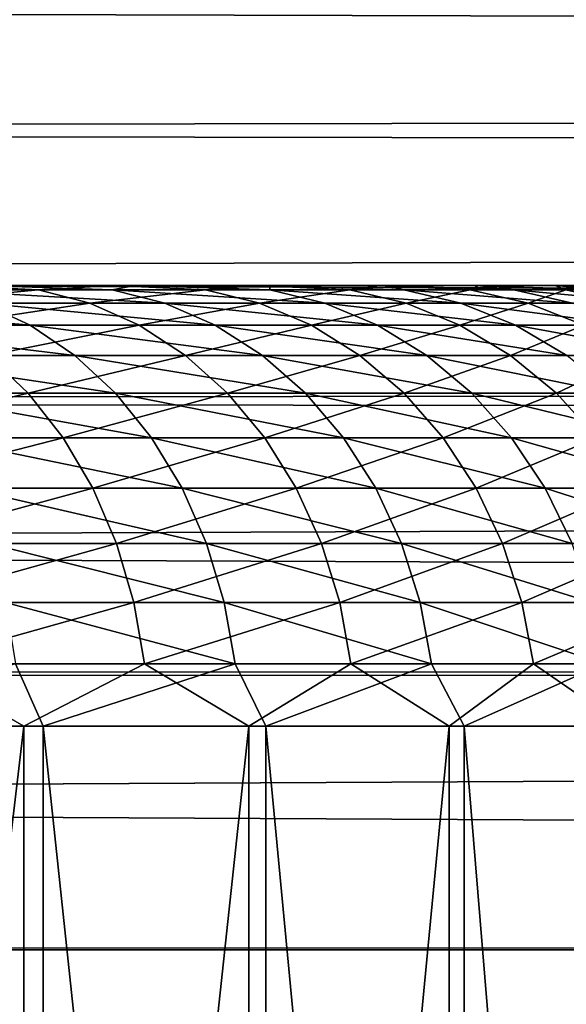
# Model space of a CAD drawing. Header units: millimetres. Extents: x -165 to 184, y -135 to 242.
# Tile 257 of 307: x 106.4 to 107.64, y 4.57 to 6.8. Entities that reach past the tile are written whole.
import ezdxf

# ---------------------------------------------------------------- set-up
doc = ezdxf.new("R2010")
doc.units = ezdxf.units.MM
doc.header["$LTSCALE"] = 81.481481
for name, color, linetype in [('224', 7, 'CONTINUOUS'), ('226', 7, 'CONTINUOUS'), ('227', 7, 'CONTINUOUS'), ('261', 7, 'CONTINUOUS'), ('263', 7, 'CONTINUOUS')]:
    doc.layers.add(name, color=color, linetype=linetype)

msp = doc.modelspace()

# ---------------------------------------------------------------- linework, layer by layer
at = {"layer": '224', "linetype": 'CONTINUOUS'}
for points in [[(98.628, 6.2, -8.9984), (97.9585, 6.2, -8.9606), (106.6615, 6.2, 4.3815), (98.628, 6.2, -8.9984)], [(106.6615, 6.2, 4.3815), (97.9585, 6.2, -8.9606), (106.3135, 6.2, 4.9546), (106.6615, 6.2, 4.3815)], [(99.2983, 6.2, -8.9862), (98.628, 6.2, -8.9984), (106.9658, 6.2, 3.7841), (99.2983, 6.2, -8.9862)], [(106.9658, 6.2, 3.7841), (98.628, 6.2, -8.9984), (106.6615, 6.2, 4.3815), (106.9658, 6.2, 3.7841)], [(99.966, 6.2, -8.9242), (99.2983, 6.2, -8.9862), (107.2249, 6.2, 3.1657), (99.966, 6.2, -8.9242)], [(107.2249, 6.2, 3.1657), (99.2983, 6.2, -8.9862), (106.9658, 6.2, 3.7841), (107.2249, 6.2, 3.1657)], [(100.6139, 6.2, -8.8153), (99.966, 6.2, -8.9242), (107.4371, 6.2, 2.5299), (100.6139, 6.2, -8.8153)], [(107.4371, 6.2, 2.5299), (99.966, 6.2, -8.9242), (107.2249, 6.2, 3.1657), (107.4371, 6.2, 2.5299)], [(101.2776, 6.2, -8.6523), (100.6139, 6.2, -8.8153), (107.4371, 6.2, 2.5299), (101.2776, 6.2, -8.6523)], [(101.9343, 6.2, -8.4366), (101.2776, 6.2, -8.6523), (107.6161, 6.2, 1.8102), (101.9343, 6.2, -8.4366)], [(107.6161, 6.2, 1.8102), (101.2776, 6.2, -8.6523), (107.4371, 6.2, 2.5299), (107.6161, 6.2, 1.8102)], [(102.5724, 6.2, -8.1713), (101.9343, 6.2, -8.4366), (107.7352, 6.2, 1.0777), (102.5724, 6.2, -8.1713)], [(107.7352, 6.2, 1.0777), (101.9343, 6.2, -8.4366), (107.6161, 6.2, 1.8102), (107.7352, 6.2, 1.0777)], [(103.1884, 6.2, -7.8576), (102.5724, 6.2, -8.1713), (107.7934, 6.2, 0.3437), (103.1884, 6.2, -7.8576)], [(107.7934, 6.2, 0.3437), (102.5724, 6.2, -8.1713), (107.7352, 6.2, 1.0777), (107.7934, 6.2, 0.3437)], [(103.7789, 6.2, -7.4974), (103.1884, 6.2, -7.8576), (107.7917, 6.2, -0.3871), (103.7789, 6.2, -7.4974)], [(107.7917, 6.2, -0.3871), (103.1884, 6.2, -7.8576), (107.7934, 6.2, 0.3437), (107.7917, 6.2, -0.3871)], [(104.3408, 6.2, -7.0922), (103.7789, 6.2, -7.4974), (107.7312, 6.2, -1.1103), (104.3408, 6.2, -7.0922)], [(107.7312, 6.2, -1.1103), (103.7789, 6.2, -7.4974), (107.7917, 6.2, -0.3871), (107.7312, 6.2, -1.1103)], [(104.8707, 6.2, -6.6443), (104.3408, 6.2, -7.0922), (107.6137, 6.2, -1.8216), (104.8707, 6.2, -6.6443)], [(107.6137, 6.2, -1.8216), (104.3408, 6.2, -7.0922), (107.7312, 6.2, -1.1103), (107.6137, 6.2, -1.8216)], [(105.3657, 6.2, -6.1556), (104.8707, 6.2, -6.6443), (107.4409, 6.2, -2.517), (105.3657, 6.2, -6.1556)], [(107.4409, 6.2, -2.517), (104.8707, 6.2, -6.6443), (107.6137, 6.2, -1.8216), (107.4409, 6.2, -2.517)], [(105.8227, 6.2, -5.6287), (105.3657, 6.2, -6.1556), (107.2147, 6.2, -3.1927), (105.8227, 6.2, -5.6287)], [(107.2147, 6.2, -3.1927), (105.3657, 6.2, -6.1556), (107.4409, 6.2, -2.517), (107.2147, 6.2, -3.1927)], [(106.2388, 6.2, -5.0661), (105.8227, 6.2, -5.6287), (106.9373, 6.2, -3.845), (106.2388, 6.2, -5.0661)], [(106.9373, 6.2, -3.845), (105.8227, 6.2, -5.6287), (107.2147, 6.2, -3.1927), (106.9373, 6.2, -3.845)], [(106.6112, 6.2, -4.4705), (106.2388, 6.2, -5.0661), (106.9373, 6.2, -3.845), (106.6112, 6.2, -4.4705)]]:
    msp.add_3dface(points, dxfattribs=at)
at = {"layer": '226', "linetype": 'CONTINUOUS'}
for points in [[(106.4092, 0.45, -6.4885), (105.8474, 0.45, -7.0947), (106.4092, 5.2, -6.4885), (106.4092, 0.45, -6.4885)], [(106.4092, 5.2, -6.4885), (105.8474, 0.45, -7.0947), (105.8474, 5.2, -7.0947), (106.4092, 5.2, -6.4885)], [(105.8947, 0.45, 7.0474), (106.4524, 0.45, 6.4374), (105.8947, 5.2, 7.0474), (105.8947, 0.45, 7.0474)], [(105.8947, 5.2, 7.0474), (106.4524, 0.45, 6.4374), (106.4524, 5.2, 6.4374), (105.8947, 5.2, 7.0474)], [(106.919, 0.45, -5.838), (106.4092, 0.45, -6.4885), (106.919, 5.2, -5.838), (106.919, 0.45, -5.838)], [(106.919, 5.2, -5.838), (106.4092, 0.45, -6.4885), (106.4092, 5.2, -6.4885), (106.919, 5.2, -5.838)], [(106.4524, 0.45, 6.4374), (106.9579, 0.45, 5.7835), (106.4524, 5.2, 6.4374), (106.4524, 0.45, 6.4374)], [(106.4524, 5.2, 6.4374), (106.9579, 0.45, 5.7835), (106.9579, 5.2, 5.7835), (106.4524, 5.2, 6.4374)], [(107.3734, 0.45, -5.1476), (106.919, 0.45, -5.838), (107.3734, 5.2, -5.1476), (107.3734, 0.45, -5.1476)], [(107.3734, 5.2, -5.1476), (106.919, 0.45, -5.838), (106.919, 5.2, -5.838), (107.3734, 5.2, -5.1476)], [(106.9579, 0.45, 5.7835), (107.4076, 0.45, 5.0901), (106.9579, 5.2, 5.7835), (106.9579, 0.45, 5.7835)], [(106.9579, 5.2, 5.7835), (107.4076, 0.45, 5.0901), (107.4076, 5.2, 5.0901), (106.9579, 5.2, 5.7835)], [(107.7692, 0.45, -4.422), (107.3734, 0.45, -5.1476), (107.7692, 5.2, -4.422), (107.7692, 0.45, -4.422)], [(107.7692, 5.2, -4.422), (107.3734, 0.45, -5.1476), (107.3734, 5.2, -5.1476), (107.7692, 5.2, -4.422)], [(107.4076, 0.45, 5.0901), (107.7986, 0.45, 4.3619), (107.4076, 5.2, 5.0901), (107.4076, 0.45, 5.0901)], [(107.4076, 5.2, 5.0901), (107.7986, 0.45, 4.3619), (107.7986, 5.2, 4.3619), (107.4076, 5.2, 5.0901)]]:
    msp.add_3dface(points, dxfattribs=at)
at = {"layer": '227', "linetype": 'CONTINUOUS'}
for points in [[(106.0136, 6.1898, -5.6165), (106.2388, 6.2, -5.0661), (106.4422, 6.1898, -5.0179), (106.0136, 6.1898, -5.6165)], [(106.0136, 6.1898, -5.6165), (106.4422, 6.1898, -5.0179), (106.1237, 6.1595, -5.7023), (106.0136, 6.1898, -5.6165)], [(106.4422, 6.1898, -5.0179), (106.5588, 6.1595, -5.0945), (106.1237, 6.1595, -5.7023), (106.4422, 6.1898, -5.0179)], [(106.6095, 6.1898, 4.7532), (106.3135, 6.2, 4.9546), (106.2017, 6.1898, 5.3662), (106.6095, 6.1898, 4.7532)], [(106.6095, 6.1898, 4.7532), (106.2017, 6.1898, 5.3662), (106.7288, 6.1595, 4.8258), (106.6095, 6.1898, 4.7532)], [(106.2017, 6.1898, 5.3662), (106.3147, 6.1595, 5.4481), (106.7288, 6.1595, 4.8258), (106.2017, 6.1898, 5.3662)], [(106.2388, 6.2, -5.0661), (106.6112, 6.2, -4.4705), (106.4422, 6.1898, -5.0179), (106.2388, 6.2, -5.0661)], [(106.6615, 6.2, 4.3815), (106.3135, 6.2, 4.9546), (106.6095, 6.1898, 4.7532), (106.6615, 6.2, 4.3815)], [(106.4422, 6.1898, -5.0179), (106.6112, 6.2, -4.4705), (106.8212, 6.1898, -4.3867), (106.4422, 6.1898, -5.0179)], [(106.4422, 6.1898, -5.0179), (106.8212, 6.1898, -4.3867), (106.5588, 6.1595, -5.0945), (106.4422, 6.1898, -5.0179)], [(106.8212, 6.1898, -4.3867), (106.9436, 6.1595, -4.4536), (106.5588, 6.1595, -5.0945), (106.8212, 6.1898, -4.3867)], [(106.9667, 6.1898, 4.1094), (106.6615, 6.2, 4.3815), (106.6095, 6.1898, 4.7532), (106.9667, 6.1898, 4.1094)], [(106.9667, 6.1898, 4.1094), (106.6095, 6.1898, 4.7532), (107.0914, 6.1595, 4.1721), (106.9667, 6.1898, 4.1094)], [(106.6095, 6.1898, 4.7532), (106.7288, 6.1595, 4.8258), (107.0914, 6.1595, 4.1721), (106.6095, 6.1898, 4.7532)], [(106.6112, 6.2, -4.4705), (106.9373, 6.2, -3.845), (106.8212, 6.1898, -4.3867), (106.6112, 6.2, -4.4705)], [(106.9658, 6.2, 3.7841), (106.6615, 6.2, 4.3815), (106.9667, 6.1898, 4.1094), (106.9658, 6.2, 3.7841)], [(106.8212, 6.1898, -4.3867), (106.9373, 6.2, -3.845), (107.1481, 6.1898, -3.727), (106.8212, 6.1898, -4.3867)], [(106.8212, 6.1898, -4.3867), (107.1481, 6.1898, -3.727), (106.9436, 6.1595, -4.4536), (106.8212, 6.1898, -4.3867)], [(106.9373, 6.2, -3.845), (107.2147, 6.2, -3.1927), (107.1481, 6.1898, -3.727), (106.9373, 6.2, -3.845)], [(107.1481, 6.1898, -3.727), (107.2756, 6.1595, -3.7839), (106.9436, 6.1595, -4.4536), (107.1481, 6.1898, -3.727)], [(107.2249, 6.2, 3.1657), (106.9658, 6.2, 3.7841), (107.2709, 6.1898, 3.4389), (107.2249, 6.2, 3.1657)], [(107.2709, 6.1898, 3.4389), (106.9658, 6.2, 3.7841), (106.9667, 6.1898, 4.1094), (107.2709, 6.1898, 3.4389)], [(107.2709, 6.1898, 3.4389), (106.9667, 6.1898, 4.1094), (107.4002, 6.1595, 3.4914), (107.2709, 6.1898, 3.4389)], [(106.9667, 6.1898, 4.1094), (107.0914, 6.1595, 4.1721), (107.4002, 6.1595, 3.4914), (106.9667, 6.1898, 4.1094)], [(107.1481, 6.1898, -3.727), (107.2147, 6.2, -3.1927), (107.421, 6.1898, -3.0432), (107.1481, 6.1898, -3.727)], [(107.1481, 6.1898, -3.727), (107.421, 6.1898, -3.0432), (107.2756, 6.1595, -3.7839), (107.1481, 6.1898, -3.727)], [(107.2147, 6.2, -3.1927), (107.4409, 6.2, -2.517), (107.421, 6.1898, -3.0432), (107.2147, 6.2, -3.1927)], [(107.4371, 6.2, 2.5299), (107.2249, 6.2, 3.1657), (107.5201, 6.1898, 2.7461), (107.4371, 6.2, 2.5299)], [(107.5201, 6.1898, 2.7461), (107.2249, 6.2, 3.1657), (107.2709, 6.1898, 3.4389), (107.5201, 6.1898, 2.7461)], [(107.5201, 6.1898, 2.7461), (107.2709, 6.1898, 3.4389), (107.6532, 6.1595, 2.7881), (107.5201, 6.1898, 2.7461)], [(107.2709, 6.1898, 3.4389), (107.4002, 6.1595, 3.4914), (107.6532, 6.1595, 2.7881), (107.2709, 6.1898, 3.4389)], [(107.421, 6.1898, -3.0432), (107.5526, 6.1595, -3.0896), (107.2756, 6.1595, -3.7839), (107.421, 6.1898, -3.0432)], [(107.421, 6.1898, -3.0432), (107.4409, 6.2, -2.517), (107.6379, 6.1898, -2.3396), (107.421, 6.1898, -3.0432)], [(107.421, 6.1898, -3.0432), (107.6379, 6.1898, -2.3396), (107.5526, 6.1595, -3.0896), (107.421, 6.1898, -3.0432)], [(107.6161, 6.2, 1.8102), (107.4371, 6.2, 2.5299), (107.7128, 6.1898, 2.0356), (107.6161, 6.2, 1.8102)], [(107.7128, 6.1898, 2.0356), (107.4371, 6.2, 2.5299), (107.5201, 6.1898, 2.7461), (107.7128, 6.1898, 2.0356)], [(107.4409, 6.2, -2.517), (107.6137, 6.2, -1.8216), (107.6379, 6.1898, -2.3396), (107.4409, 6.2, -2.517)], [(107.7128, 6.1898, 2.0356), (107.5201, 6.1898, 2.7461), (107.8489, 6.1595, 2.0666), (107.7128, 6.1898, 2.0356)], [(107.5201, 6.1898, 2.7461), (107.6532, 6.1595, 2.7881), (107.8489, 6.1595, 2.0666), (107.5201, 6.1898, 2.7461)], [(107.6379, 6.1898, -2.3396), (107.7728, 6.1595, -2.3753), (107.5526, 6.1595, -3.0896), (107.6379, 6.1898, -2.3396)], [(107.6137, 6.2, -1.8216), (107.7312, 6.2, -1.1103), (107.7975, 6.1898, -1.6209), (107.6137, 6.2, -1.8216)], [(107.6379, 6.1898, -2.3396), (107.6137, 6.2, -1.8216), (107.7975, 6.1898, -1.6209), (107.6379, 6.1898, -2.3396)], [(107.7352, 6.2, 1.0777), (107.6161, 6.2, 1.8102), (107.8477, 6.1898, 1.3118), (107.7352, 6.2, 1.0777)], [(107.8477, 6.1898, 1.3118), (107.6161, 6.2, 1.8102), (107.7128, 6.1898, 2.0356), (107.8477, 6.1898, 1.3118)], [(107.6379, 6.1898, -2.3396), (107.7975, 6.1898, -1.6209), (107.7728, 6.1595, -2.3753), (107.6379, 6.1898, -2.3396)], [(105.9536, 6.1095, 6.1221), (106.4231, 6.1095, 5.5266), (105.852, 6.1595, 6.0351), (105.9536, 6.1095, 6.1221)], [(105.852, 6.1595, 6.0351), (106.4231, 6.1095, 5.5266), (106.3147, 6.1595, 5.4481), (105.852, 6.1595, 6.0351)], [(106.5588, 6.1595, -5.0945), (106.2293, 6.1095, -5.7845), (106.1237, 6.1595, -5.7023), (106.5588, 6.1595, -5.0945)], [(106.6707, 6.1095, -5.1679), (106.2293, 6.1095, -5.7845), (106.5588, 6.1595, -5.0945), (106.6707, 6.1095, -5.1679)], [(106.4231, 6.1095, 5.5266), (106.8431, 6.1095, 4.8953), (106.3147, 6.1595, 5.4481), (106.4231, 6.1095, 5.5266)], [(106.3147, 6.1595, 5.4481), (106.8431, 6.1095, 4.8953), (106.7288, 6.1595, 4.8258), (106.3147, 6.1595, 5.4481)], [(106.9436, 6.1595, -4.4536), (106.6707, 6.1095, -5.1679), (106.5588, 6.1595, -5.0945), (106.9436, 6.1595, -4.4536)], [(107.061, 6.1095, -4.5178), (106.6707, 6.1095, -5.1679), (106.9436, 6.1595, -4.4536), (107.061, 6.1095, -4.5178)], [(106.8431, 6.1095, 4.8953), (107.2109, 6.1095, 4.2323), (106.7288, 6.1595, 4.8258), (106.8431, 6.1095, 4.8953)], [(106.7288, 6.1595, 4.8258), (107.2109, 6.1095, 4.2323), (107.0914, 6.1595, 4.1721), (106.7288, 6.1595, 4.8258)], [(107.2756, 6.1595, -3.7839), (107.061, 6.1095, -4.5178), (106.9436, 6.1595, -4.4536), (107.2756, 6.1595, -3.7839)], [(107.3977, 6.1095, -3.8384), (107.061, 6.1095, -4.5178), (107.2756, 6.1595, -3.7839), (107.3977, 6.1095, -3.8384)], [(107.2109, 6.1095, 4.2323), (107.5242, 6.1095, 3.5417), (107.0914, 6.1595, 4.1721), (107.2109, 6.1095, 4.2323)], [(107.0914, 6.1595, 4.1721), (107.5242, 6.1095, 3.5417), (107.4002, 6.1595, 3.4914), (107.0914, 6.1595, 4.1721)], [(107.5526, 6.1595, -3.0896), (107.3977, 6.1095, -3.8384), (107.2756, 6.1595, -3.7839), (107.5526, 6.1595, -3.0896)], [(107.6787, 6.1095, -3.1342), (107.3977, 6.1095, -3.8384), (107.5526, 6.1595, -3.0896), (107.6787, 6.1095, -3.1342)], [(107.5242, 6.1095, 3.5417), (107.7809, 6.1095, 2.8282), (107.4002, 6.1595, 3.4914), (107.5242, 6.1095, 3.5417)], [(107.4002, 6.1595, 3.4914), (107.7809, 6.1095, 2.8282), (107.6532, 6.1595, 2.7881), (107.4002, 6.1595, 3.4914)], [(107.7728, 6.1595, -2.3753), (107.6787, 6.1095, -3.1342), (107.5526, 6.1595, -3.0896), (107.7728, 6.1595, -2.3753)], [(106.0489, 6.041, 6.2036), (106.5245, 6.041, 5.6002), (105.9536, 6.1095, 6.1221), (106.0489, 6.041, 6.2036)], [(105.9536, 6.1095, 6.1221), (106.5245, 6.041, 5.6002), (106.4231, 6.1095, 5.5266), (105.9536, 6.1095, 6.1221)], [(106.6707, 6.1095, -5.1679), (106.3282, 6.041, -5.8615), (106.2293, 6.1095, -5.7845), (106.6707, 6.1095, -5.1679)], [(106.7754, 6.041, -5.2367), (106.3282, 6.041, -5.8615), (106.6707, 6.1095, -5.1679), (106.7754, 6.041, -5.2367)], [(106.5245, 6.041, 5.6002), (106.9501, 6.041, 4.9605), (106.4231, 6.1095, 5.5266), (106.5245, 6.041, 5.6002)], [(106.4231, 6.1095, 5.5266), (106.9501, 6.041, 4.9605), (106.8431, 6.1095, 4.8953), (106.4231, 6.1095, 5.5266)], [(107.061, 6.1095, -4.5178), (106.7754, 6.041, -5.2367), (106.6707, 6.1095, -5.1679), (107.061, 6.1095, -4.5178)], [(107.171, 6.041, -4.578), (106.7754, 6.041, -5.2367), (107.061, 6.1095, -4.5178), (107.171, 6.041, -4.578)], [(106.9501, 6.041, 4.9605), (107.3228, 6.041, 4.2886), (106.8431, 6.1095, 4.8953), (106.9501, 6.041, 4.9605)], [(106.8431, 6.1095, 4.8953), (107.3228, 6.041, 4.2886), (107.2109, 6.1095, 4.2323), (106.8431, 6.1095, 4.8953)], [(107.3977, 6.1095, -3.8384), (107.171, 6.041, -4.578), (107.061, 6.1095, -4.5178), (107.3977, 6.1095, -3.8384)], [(107.5122, 6.041, -3.8895), (107.171, 6.041, -4.578), (107.3977, 6.1095, -3.8384), (107.5122, 6.041, -3.8895)], [(107.3228, 6.041, 4.2886), (107.6403, 6.041, 3.5889), (107.2109, 6.1095, 4.2323), (107.3228, 6.041, 4.2886)], [(107.2109, 6.1095, 4.2323), (107.6403, 6.041, 3.5889), (107.5242, 6.1095, 3.5417), (107.2109, 6.1095, 4.2323)], [(107.6787, 6.1095, -3.1342), (107.5122, 6.041, -3.8895), (107.3977, 6.1095, -3.8384), (107.6787, 6.1095, -3.1342)], [(107.7969, 6.041, -3.1759), (107.5122, 6.041, -3.8895), (107.6787, 6.1095, -3.1342), (107.7969, 6.041, -3.1759)], [(107.6403, 6.041, 3.5889), (107.9004, 6.041, 2.8659), (107.5242, 6.1095, 3.5417), (107.6403, 6.041, 3.5889)], [(107.5242, 6.1095, 3.5417), (107.9004, 6.041, 2.8659), (107.7809, 6.1095, 2.8282), (107.5242, 6.1095, 3.5417)], [(106.4184, 5.9554, -5.9317), (105.9164, 5.9554, -6.5255), (106.3282, 6.041, -5.8615), (106.4184, 5.9554, -5.9317)], [(106.1357, 5.9554, 6.2779), (106.6171, 5.9554, 5.6673), (106.0489, 6.041, 6.2036), (106.1357, 5.9554, 6.2779)], [(106.0489, 6.041, 6.2036), (106.6171, 5.9554, 5.6673), (106.5245, 6.041, 5.6002), (106.0489, 6.041, 6.2036)], [(106.7754, 6.041, -5.2367), (106.4184, 5.9554, -5.9317), (106.3282, 6.041, -5.8615), (106.7754, 6.041, -5.2367)], [(106.871, 5.9554, -5.2994), (106.4184, 5.9554, -5.9317), (106.7754, 6.041, -5.2367), (106.871, 5.9554, -5.2994)], [(106.6171, 5.9554, 5.6673), (107.0477, 5.9554, 5.0199), (106.5245, 6.041, 5.6002), (106.6171, 5.9554, 5.6673)], [(106.5245, 6.041, 5.6002), (107.0477, 5.9554, 5.0199), (106.9501, 6.041, 4.9605), (106.5245, 6.041, 5.6002)], [(107.171, 6.041, -4.578), (106.871, 5.9554, -5.2994), (106.7754, 6.041, -5.2367), (107.171, 6.041, -4.578)], [(107.2712, 5.9554, -4.6328), (106.871, 5.9554, -5.2994), (107.171, 6.041, -4.578), (107.2712, 5.9554, -4.6328)], [(107.0477, 5.9554, 5.0199), (107.4249, 5.9554, 4.34), (106.9501, 6.041, 4.9605), (107.0477, 5.9554, 5.0199)], [(106.9501, 6.041, 4.9605), (107.4249, 5.9554, 4.34), (107.3228, 6.041, 4.2886), (106.9501, 6.041, 4.9605)], [(107.5122, 6.041, -3.8895), (107.2712, 5.9554, -4.6328), (107.171, 6.041, -4.578), (107.5122, 6.041, -3.8895)], [(107.6166, 5.9554, -3.9361), (107.2712, 5.9554, -4.6328), (107.5122, 6.041, -3.8895), (107.6166, 5.9554, -3.9361)], [(107.4249, 5.9554, 4.34), (107.7462, 5.9554, 3.6319), (107.3228, 6.041, 4.2886), (107.4249, 5.9554, 4.34)], [(107.3228, 6.041, 4.2886), (107.7462, 5.9554, 3.6319), (107.6403, 6.041, 3.5889), (107.3228, 6.041, 4.2886)], [(107.7969, 6.041, -3.1759), (107.6166, 5.9554, -3.9361), (107.5122, 6.041, -3.8895), (107.7969, 6.041, -3.1759)], [(107.9047, 5.9554, -3.2139), (107.6166, 5.9554, -3.9361), (107.7969, 6.041, -3.1759), (107.9047, 5.9554, -3.2139)], [(106.4184, 5.9554, -5.9317), (105.9908, 5.8543, -6.5937), (105.9164, 5.9554, -6.5255), (106.4184, 5.9554, -5.9317)], [(106.498, 5.8543, -5.9937), (105.9908, 5.8543, -6.5937), (106.4184, 5.9554, -5.9317), (106.498, 5.8543, -5.9937)], [(106.2124, 5.8543, 6.3436), (106.6988, 5.8543, 5.7265), (106.1357, 5.9554, 6.2779), (106.2124, 5.8543, 6.3436)], [(106.1357, 5.9554, 6.2779), (106.6988, 5.8543, 5.7265), (106.6171, 5.9554, 5.6673), (106.1357, 5.9554, 6.2779)], [(106.871, 5.9554, -5.2994), (106.498, 5.8543, -5.9937), (106.4184, 5.9554, -5.9317), (106.871, 5.9554, -5.2994)], [(106.9553, 5.8543, -5.3548), (106.498, 5.8543, -5.9937), (106.871, 5.9554, -5.2994), (106.9553, 5.8543, -5.3548)], [(106.6988, 5.8543, 5.7265), (107.134, 5.8543, 5.0724), (106.6171, 5.9554, 5.6673), (106.6988, 5.8543, 5.7265)], [(106.6171, 5.9554, 5.6673), (107.134, 5.8543, 5.0724), (107.0477, 5.9554, 5.0199), (106.6171, 5.9554, 5.6673)], [(107.2712, 5.9554, -4.6328), (106.9553, 5.8543, -5.3548), (106.871, 5.9554, -5.2994), (107.2712, 5.9554, -4.6328)], [(107.3598, 5.8543, -4.6812), (106.9553, 5.8543, -5.3548), (107.2712, 5.9554, -4.6328), (107.3598, 5.8543, -4.6812)], [(107.134, 5.8543, 5.0724), (107.5151, 5.8543, 4.3853), (107.0477, 5.9554, 5.0199), (107.134, 5.8543, 5.0724)], [(107.0477, 5.9554, 5.0199), (107.5151, 5.8543, 4.3853), (107.4249, 5.9554, 4.34), (107.0477, 5.9554, 5.0199)], [(107.6166, 5.9554, -3.9361), (107.3598, 5.8543, -4.6812), (107.2712, 5.9554, -4.6328), (107.6166, 5.9554, -3.9361)], [(107.7087, 5.8543, -3.9773), (107.3598, 5.8543, -4.6812), (107.6166, 5.9554, -3.9361), (107.7087, 5.8543, -3.9773)], [(107.5151, 5.8543, 4.3853), (107.8397, 5.8543, 3.6698), (107.4249, 5.9554, 4.34), (107.5151, 5.8543, 4.3853)], [(107.4249, 5.9554, 4.34), (107.8397, 5.8543, 3.6698), (107.7462, 5.9554, 3.6319), (107.4249, 5.9554, 4.34)], [(107.9047, 5.9554, -3.2139), (107.7087, 5.8543, -3.9773), (107.6166, 5.9554, -3.9361), (107.9047, 5.9554, -3.2139)], [(106.498, 5.8543, -5.9937), (106.0538, 5.7399, -6.6515), (105.9908, 5.8543, -6.5937), (106.498, 5.8543, -5.9937)], [(106.5655, 5.7399, -6.0462), (106.0538, 5.7399, -6.6515), (106.498, 5.8543, -5.9937), (106.5655, 5.7399, -6.0462)], [(106.2773, 5.7399, 6.3991), (106.768, 5.7399, 5.7767), (106.2124, 5.8543, 6.3436), (106.2773, 5.7399, 6.3991)], [(106.2124, 5.8543, 6.3436), (106.768, 5.7399, 5.7767), (106.6988, 5.8543, 5.7265), (106.2124, 5.8543, 6.3436)], [(106.9553, 5.8543, -5.3548), (106.5655, 5.7399, -6.0462), (106.498, 5.8543, -5.9937), (106.9553, 5.8543, -5.3548)], [(107.0268, 5.7399, -5.4018), (106.5655, 5.7399, -6.0462), (106.9553, 5.8543, -5.3548), (107.0268, 5.7399, -5.4018)], [(106.768, 5.7399, 5.7767), (107.207, 5.7399, 5.1168), (106.6988, 5.8543, 5.7265), (106.768, 5.7399, 5.7767)], [(106.6988, 5.8543, 5.7265), (107.207, 5.7399, 5.1168), (107.134, 5.8543, 5.0724), (106.6988, 5.8543, 5.7265)], [(107.3598, 5.8543, -4.6812), (107.0268, 5.7399, -5.4018), (106.9553, 5.8543, -5.3548), (107.3598, 5.8543, -4.6812)], [(107.4348, 5.7399, -4.7223), (107.0268, 5.7399, -5.4018), (107.3598, 5.8543, -4.6812), (107.4348, 5.7399, -4.7223)], [(107.207, 5.7399, 5.1168), (107.5915, 5.7399, 4.4238), (107.134, 5.8543, 5.0724), (107.207, 5.7399, 5.1168)], [(107.134, 5.8543, 5.0724), (107.5915, 5.7399, 4.4238), (107.5151, 5.8543, 4.3853), (107.134, 5.8543, 5.0724)], [(107.7087, 5.8543, -3.9773), (107.4348, 5.7399, -4.7223), (107.3598, 5.8543, -4.6812), (107.7087, 5.8543, -3.9773)], [(107.7868, 5.7399, -4.0121), (107.4348, 5.7399, -4.7223), (107.7087, 5.8543, -3.9773), (107.7868, 5.7399, -4.0121)], [(107.5915, 5.7399, 4.4238), (107.9189, 5.7399, 3.702), (107.5151, 5.8543, 4.3853), (107.5915, 5.7399, 4.4238)], [(107.5151, 5.8543, 4.3853), (107.9189, 5.7399, 3.702), (107.8397, 5.8543, 3.6698), (107.5151, 5.8543, 4.3853)], [(106.5655, 5.7399, -6.0462), (106.1041, 5.6145, -6.6977), (106.0538, 5.7399, -6.6515), (106.5655, 5.7399, -6.0462)], [(106.6194, 5.6145, -6.0882), (106.1041, 5.6145, -6.6977), (106.5655, 5.7399, -6.0462), (106.6194, 5.6145, -6.0882)], [(106.3292, 5.6145, 6.4436), (106.8233, 5.6145, 5.8168), (106.2773, 5.7399, 6.3991), (106.3292, 5.6145, 6.4436)], [(106.2773, 5.7399, 6.3991), (106.8233, 5.6145, 5.8168), (106.768, 5.7399, 5.7767), (106.2773, 5.7399, 6.3991)], [(107.0268, 5.7399, -5.4018), (106.6194, 5.6145, -6.0882), (106.5655, 5.7399, -6.0462), (107.0268, 5.7399, -5.4018)], [(107.0839, 5.6145, -5.4393), (106.6194, 5.6145, -6.0882), (107.0268, 5.7399, -5.4018), (107.0839, 5.6145, -5.4393)], [(106.8233, 5.6145, 5.8168), (107.2654, 5.6145, 5.1524), (106.768, 5.7399, 5.7767), (106.8233, 5.6145, 5.8168)], [(106.768, 5.7399, 5.7767), (107.2654, 5.6145, 5.1524), (107.207, 5.7399, 5.1168), (106.768, 5.7399, 5.7767)], [(107.4348, 5.7399, -4.7223), (107.0839, 5.6145, -5.4393), (107.0268, 5.7399, -5.4018), (107.4348, 5.7399, -4.7223)], [(107.4947, 5.6145, -4.755), (107.0839, 5.6145, -5.4393), (107.4348, 5.7399, -4.7223), (107.4947, 5.6145, -4.755)], [(107.2654, 5.6145, 5.1524), (107.6525, 5.6145, 4.4545), (107.207, 5.7399, 5.1168), (107.2654, 5.6145, 5.1524)], [(107.207, 5.7399, 5.1168), (107.6525, 5.6145, 4.4545), (107.5915, 5.7399, 4.4238), (107.207, 5.7399, 5.1168)], [(107.7868, 5.7399, -4.0121), (107.4947, 5.6145, -4.755), (107.4348, 5.7399, -4.7223), (107.7868, 5.7399, -4.0121)], [(107.8492, 5.6145, -4.04), (107.4947, 5.6145, -4.755), (107.7868, 5.7399, -4.0121), (107.8492, 5.6145, -4.04)], [(107.6525, 5.6145, 4.4545), (107.9822, 5.6145, 3.7277), (107.5915, 5.7399, 4.4238), (107.6525, 5.6145, 4.4545)], [(107.5915, 5.7399, 4.4238), (107.9822, 5.6145, 3.7277), (107.9189, 5.7399, 3.702), (107.5915, 5.7399, 4.4238)], [(106.6194, 5.6145, -6.0882), (106.1408, 5.4806, -6.7313), (106.1041, 5.6145, -6.6977), (106.6194, 5.6145, -6.0882)], [(106.6587, 5.4806, -6.1188), (106.1408, 5.4806, -6.7313), (106.6194, 5.6145, -6.0882), (106.6587, 5.4806, -6.1188)], [(106.367, 5.4806, 6.4759), (106.8636, 5.4806, 5.846), (106.3292, 5.6145, 6.4436), (106.367, 5.4806, 6.4759)], [(106.3292, 5.6145, 6.4436), (106.8636, 5.4806, 5.846), (106.8233, 5.6145, 5.8168), (106.3292, 5.6145, 6.4436)], [(107.0839, 5.6145, -5.4393), (106.6587, 5.4806, -6.1188), (106.6194, 5.6145, -6.0882), (107.0839, 5.6145, -5.4393)], [(107.1255, 5.4806, -5.4666), (106.6587, 5.4806, -6.1188), (107.0839, 5.6145, -5.4393), (107.1255, 5.4806, -5.4666)], [(106.8636, 5.4806, 5.846), (107.3079, 5.4806, 5.1782), (106.8233, 5.6145, 5.8168), (106.8636, 5.4806, 5.846)], [(106.8233, 5.6145, 5.8168), (107.3079, 5.4806, 5.1782), (107.2654, 5.6145, 5.1524), (106.8233, 5.6145, 5.8168)], [(107.4947, 5.6145, -4.755), (107.1255, 5.4806, -5.4666), (107.0839, 5.6145, -5.4393), (107.4947, 5.6145, -4.755)], [(107.5384, 5.4806, -4.7789), (107.1255, 5.4806, -5.4666), (107.4947, 5.6145, -4.755), (107.5384, 5.4806, -4.7789)], [(107.3079, 5.4806, 5.1782), (107.697, 5.4806, 4.4768), (107.2654, 5.6145, 5.1524), (107.3079, 5.4806, 5.1782)], [(107.2654, 5.6145, 5.1524), (107.697, 5.4806, 4.4768), (107.6525, 5.6145, 4.4545), (107.2654, 5.6145, 5.1524)], [(107.8492, 5.6145, -4.04), (107.5384, 5.4806, -4.7789), (107.4947, 5.6145, -4.755), (107.8492, 5.6145, -4.04)], [(107.8946, 5.4806, -4.0603), (107.5384, 5.4806, -4.7789), (107.8492, 5.6145, -4.04), (107.8946, 5.4806, -4.0603)], [(106.6587, 5.4806, -6.1188), (106.1631, 5.341, -6.7517), (106.1408, 5.4806, -6.7313), (106.6587, 5.4806, -6.1188)], [(106.6825, 5.341, -6.1373), (106.1631, 5.341, -6.7517), (106.6587, 5.4806, -6.1188), (106.6825, 5.341, -6.1373)], [(106.39, 5.341, 6.4956), (106.888, 5.341, 5.8638), (106.367, 5.4806, 6.4759), (106.39, 5.341, 6.4956)], [(106.367, 5.4806, 6.4759), (106.888, 5.341, 5.8638), (106.8636, 5.4806, 5.846), (106.367, 5.4806, 6.4759)], [(107.1255, 5.4806, -5.4666), (106.6825, 5.341, -6.1373), (106.6587, 5.4806, -6.1188), (107.1255, 5.4806, -5.4666)], [(107.1508, 5.341, -5.4831), (106.6825, 5.341, -6.1373), (107.1255, 5.4806, -5.4666), (107.1508, 5.341, -5.4831)], [(106.888, 5.341, 5.8638), (107.3337, 5.341, 5.1939), (106.8636, 5.4806, 5.846), (106.888, 5.341, 5.8638)], [(106.8636, 5.4806, 5.846), (107.3337, 5.341, 5.1939), (107.3079, 5.4806, 5.1782), (106.8636, 5.4806, 5.846)], [(107.5384, 5.4806, -4.7789), (107.1508, 5.341, -5.4831), (107.1255, 5.4806, -5.4666), (107.5384, 5.4806, -4.7789)], [(107.5649, 5.341, -4.7934), (107.1508, 5.341, -5.4831), (107.5384, 5.4806, -4.7789), (107.5649, 5.341, -4.7934)], [(107.3337, 5.341, 5.1939), (107.7239, 5.341, 4.4904), (107.3079, 5.4806, 5.1782), (107.3337, 5.341, 5.1939)], [(107.3079, 5.4806, 5.1782), (107.7239, 5.341, 4.4904), (107.697, 5.4806, 4.4768), (107.3079, 5.4806, 5.1782)], [(107.8946, 5.4806, -4.0603), (107.5649, 5.341, -4.7934), (107.5384, 5.4806, -4.7789), (107.8946, 5.4806, -4.0603)], [(107.9222, 5.341, -4.0726), (107.5649, 5.341, -4.7934), (107.8946, 5.4806, -4.0603), (107.9222, 5.341, -4.0726)], [(106.4092, 5.2, -6.4885), (105.8474, 5.2, -7.0947), (106.1631, 5.341, -6.7517), (106.4092, 5.2, -6.4885)], [(105.8947, 5.2, 7.0474), (106.4524, 5.2, 6.4374), (106.39, 5.341, 6.4956), (105.8947, 5.2, 7.0474)], [(106.6825, 5.341, -6.1373), (106.4092, 5.2, -6.4885), (106.1631, 5.341, -6.7517), (106.6825, 5.341, -6.1373)], [(106.39, 5.341, 6.4956), (106.4524, 5.2, 6.4374), (106.888, 5.341, 5.8638), (106.39, 5.341, 6.4956)], [(106.919, 5.2, -5.838), (106.4092, 5.2, -6.4885), (106.6825, 5.341, -6.1373), (106.919, 5.2, -5.838)], [(106.4524, 5.2, 6.4374), (106.9579, 5.2, 5.7835), (106.888, 5.341, 5.8638), (106.4524, 5.2, 6.4374)], [(107.1508, 5.341, -5.4831), (106.919, 5.2, -5.838), (106.6825, 5.341, -6.1373), (107.1508, 5.341, -5.4831)], [(106.888, 5.341, 5.8638), (106.9579, 5.2, 5.7835), (107.3337, 5.341, 5.1939), (106.888, 5.341, 5.8638)], [(107.3734, 5.2, -5.1476), (106.919, 5.2, -5.838), (107.1508, 5.341, -5.4831), (107.3734, 5.2, -5.1476)], [(106.9579, 5.2, 5.7835), (107.4076, 5.2, 5.0901), (107.3337, 5.341, 5.1939), (106.9579, 5.2, 5.7835)], [(107.5649, 5.341, -4.7934), (107.3734, 5.2, -5.1476), (107.1508, 5.341, -5.4831), (107.5649, 5.341, -4.7934)], [(107.3337, 5.341, 5.1939), (107.4076, 5.2, 5.0901), (107.7239, 5.341, 4.4904), (107.3337, 5.341, 5.1939)], [(107.7692, 5.2, -4.422), (107.3734, 5.2, -5.1476), (107.5649, 5.341, -4.7934), (107.7692, 5.2, -4.422)], [(107.4076, 5.2, 5.0901), (107.7986, 5.2, 4.3619), (107.7239, 5.341, 4.4904), (107.4076, 5.2, 5.0901)], [(107.9222, 5.341, -4.0726), (107.7692, 5.2, -4.422), (107.5649, 5.341, -4.7934), (107.9222, 5.341, -4.0726)]]:
    msp.add_3dface(points, dxfattribs=at)
at = {"layer": '261', "linetype": 'CONTINUOUS'}
for points in [[(161.5159, 7.3187, 63), (35.6934, 6.9988, 63), (162.1031, 6.6691, 63), (161.5159, 7.3187, 63)], [(35.6934, 6.9988, 63), (35.1867, 6.4332, 63), (162.1031, 6.6691, 63), (35.6934, 6.9988, 63)], [(162.1031, 6.6691, 63), (35.1867, 6.4332, 63), (162.6843, 6.0125, 63), (162.1031, 6.6691, 63)], [(35.1867, 6.4332, 63), (34.685, 5.863, 63), (162.6843, 6.0125, 63), (35.1867, 6.4332, 63)], [(162.6843, 6.0125, 63), (34.685, 5.863, 63), (163.2595, 5.3491, 63), (162.6843, 6.0125, 63)], [(34.685, 5.863, 63), (34.1885, 5.2885, 63), (163.2595, 5.3491, 63), (34.685, 5.863, 63)], [(34.1885, 5.2885, 63), (33.6973, 4.7096, 63), (163.2595, 5.3491, 63), (34.1885, 5.2885, 63)], [(163.2595, 5.3491, 63), (33.6973, 4.7096, 63), (163.8287, 4.6788, 63), (163.2595, 5.3491, 63)], [(33.6973, 4.7096, 63), (33.2112, 4.1264, 63), (163.8287, 4.6788, 63), (33.6973, 4.7096, 63)], [(163.8287, 4.6788, 63), (33.2112, 4.1264, 63), (164.3916, 4.0016, 63), (163.8287, 4.6788, 63)]]:
    msp.add_3dface(points, dxfattribs=at)
at = {"layer": '263', "linetype": 'CONTINUOUS'}
for points in [[(35.3969, 6.6691, 60), (35.9841, 7.3187, 60), (161.8066, 6.9988, 60), (35.3969, 6.6691, 60)], [(35.3969, 6.6691, 60), (161.8066, 6.9988, 60), (162.3133, 6.4332, 60), (35.3969, 6.6691, 60)], [(34.8157, 6.0125, 60), (35.3969, 6.6691, 60), (162.3133, 6.4332, 60), (34.8157, 6.0125, 60)], [(34.8157, 6.0125, 60), (162.3133, 6.4332, 60), (162.815, 5.863, 60), (34.8157, 6.0125, 60)], [(34.2405, 5.3491, 60), (34.8157, 6.0125, 60), (162.815, 5.863, 60), (34.2405, 5.3491, 60)], [(34.2405, 5.3491, 60), (162.815, 5.863, 60), (163.3115, 5.2885, 60), (34.2405, 5.3491, 60)], [(33.6713, 4.6788, 60), (34.2405, 5.3491, 60), (163.8027, 4.7096, 60), (33.6713, 4.6788, 60)], [(34.2405, 5.3491, 60), (163.3115, 5.2885, 60), (163.8027, 4.7096, 60), (34.2405, 5.3491, 60)], [(33.6713, 4.6788, 60), (163.8027, 4.7096, 60), (164.2888, 4.1264, 60), (33.6713, 4.6788, 60)], [(33.1084, 4.0016, 60), (33.6713, 4.6788, 60), (164.2888, 4.1264, 60), (33.1084, 4.0016, 60)]]:
    msp.add_3dface(points, dxfattribs=at)

doc.saveas('drawing.dxf')
